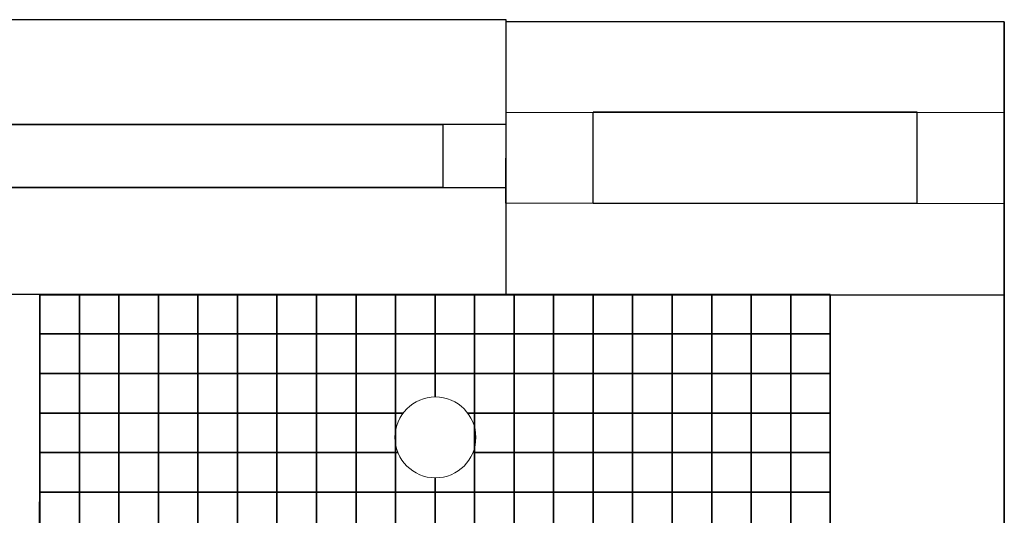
# Model space of a CAD drawing. Header units: millimetres. Extents: x -115474967 to 444143, y -74377 to 241828222.
# Tile 296 of 590: x -182235 to -180989, y 271917 to 272545. Entities that reach past the tile are written whole.
import ezdxf

# ---------------------------------------------------------------- set-up
doc = ezdxf.new("R2010")
doc.units = ezdxf.units.MM
doc.header["$MEASUREMENT"] = 0
for name, color, linetype in [('00-2 Fittings', 8, 'Continuous'), ('00-2 Walls', 4, 'Continuous'), ('00-2 Windows', 1, 'Continuous'), ('00-3 Elev 02', 1, 'Continuous'), ('WINDOWS_AND_DOORS', 1, 'Continuous')]:
    doc.layers.add(name, color=color, linetype=linetype)
doc.layers.add('0_cons_01', color=40, linetype='Continuous', lineweight=0, plot=False)

msp = doc.modelspace()

# ---------------------------------------------------------------- linework, layer by layer
at = {"layer": '00-2 Fittings', "color": 9, "true_color": 0xc7c8ca}
for points in [[(-182209.18429, 272196.87394), (-182209.18429, 272146.87394), (-182159.18429, 272146.87394), (-182159.18429, 272196.87394)], [(-182159.18429, 272196.87394), (-182159.18429, 272146.87394), (-182109.18429, 272146.87394), (-182109.18429, 272196.87394)], [(-182109.18429, 272196.87394), (-182109.18429, 272146.87394), (-182059.18429, 272146.87394), (-182059.18429, 272196.87394)], [(-182059.18429, 272196.87394), (-182059.18429, 272146.87394), (-182009.18429, 272146.87394), (-182009.18429, 272196.87394)], [(-182009.18429, 272196.87394), (-182009.18429, 272146.87394), (-181959.18429, 272146.87394), (-181959.18429, 272196.87394)], [(-181959.18429, 272196.87394), (-181959.18429, 272146.87394), (-181909.18429, 272146.87394), (-181909.18429, 272196.87394)], [(-181909.18429, 272196.87394), (-181909.18429, 272146.87394), (-181859.18429, 272146.87394), (-181859.18429, 272196.87394)], [(-181809.18429, 272196.87394), (-181809.18429, 272146.87394), (-181859.18429, 272146.87394), (-181859.18429, 272196.87394)], [(-181759.18429, 272196.87394), (-181759.18429, 272146.87394), (-181809.18429, 272146.87394), (-181809.18429, 272196.87394)], [(-181709.18429, 272196.87394), (-181709.18429, 272146.87394), (-181759.18429, 272146.87394), (-181759.18429, 272196.87394)], [(-181659.18429, 272196.87394), (-181659.18429, 272146.87394), (-181709.18429, 272146.87394), (-181709.18429, 272196.87394)], [(-181609.18429, 272196.87394), (-181609.18429, 272146.87394), (-181659.18429, 272146.87394), (-181659.18429, 272196.87394)], [(-181559.18429, 272196.87394), (-181559.18429, 272146.87394), (-181609.18429, 272146.87394), (-181609.18429, 272196.87394)], [(-181509.18429, 272196.87394), (-181509.18429, 272146.87394), (-181559.18429, 272146.87394), (-181559.18429, 272196.87394)], [(-181459.18429, 272196.87394), (-181459.18429, 272146.87394), (-181509.18429, 272146.87394), (-181509.18429, 272196.87394)], [(-181409.18429, 272196.87394), (-181409.18429, 272146.87394), (-181459.18429, 272146.87394), (-181459.18429, 272196.87394)], [(-181359.18429, 272196.87394), (-181359.18429, 272146.87394), (-181409.18429, 272146.87394), (-181409.18429, 272196.87394)], [(-181309.18429, 272196.87394), (-181309.18429, 272146.87394), (-181359.18429, 272146.87394), (-181359.18429, 272196.87394)], [(-181259.18429, 272196.87394), (-181259.18429, 272146.87394), (-181309.18429, 272146.87394), (-181309.18429, 272196.87394)], [(-181209.18429, 272196.87394), (-181209.18429, 272146.87394), (-181259.18429, 272146.87394), (-181259.18429, 272196.87394)], [(-182209.18429, 272146.87394), (-182209.18429, 272096.87394), (-182159.18429, 272096.87394), (-182159.18429, 272146.87394)], [(-182159.18429, 272146.87394), (-182159.18429, 272096.87394), (-182109.18429, 272096.87394), (-182109.18429, 272146.87394)], [(-182109.18429, 272146.87394), (-182109.18429, 272096.87394), (-182059.18429, 272096.87394), (-182059.18429, 272146.87394)], [(-182059.18429, 272146.87394), (-182059.18429, 272096.87394), (-182009.18429, 272096.87394), (-182009.18429, 272146.87394)], [(-182009.18429, 272146.87394), (-182009.18429, 272096.87394), (-181959.18429, 272096.87394), (-181959.18429, 272146.87394)], [(-181959.18429, 272146.87394), (-181959.18429, 272096.87394), (-181909.18429, 272096.87394), (-181909.18429, 272146.87394)], [(-181909.18429, 272146.87394), (-181909.18429, 272096.87394), (-181859.18429, 272096.87394), (-181859.18429, 272146.87394)], [(-181809.18429, 272146.87394), (-181809.18429, 272096.87394), (-181859.18429, 272096.87394), (-181859.18429, 272146.87394)], [(-181759.18429, 272146.87394), (-181759.18429, 272096.87394), (-181809.18429, 272096.87394), (-181809.18429, 272146.87394)], [(-181709.18429, 272146.87394), (-181709.18429, 272096.87394), (-181759.18429, 272096.87394), (-181759.18429, 272146.87394)], [(-181659.18429, 272146.87394), (-181659.18429, 272096.87394), (-181709.18429, 272096.87394), (-181709.18429, 272146.87394)], [(-181609.18429, 272146.87394), (-181609.18429, 272096.87394), (-181659.18429, 272096.87394), (-181659.18429, 272146.87394)], [(-181559.18429, 272146.87394), (-181559.18429, 272096.87394), (-181609.18429, 272096.87394), (-181609.18429, 272146.87394)], [(-181509.18429, 272146.87394), (-181509.18429, 272096.87394), (-181559.18429, 272096.87394), (-181559.18429, 272146.87394)], [(-181459.18429, 272146.87394), (-181459.18429, 272096.87394), (-181509.18429, 272096.87394), (-181509.18429, 272146.87394)], [(-181409.18429, 272146.87394), (-181409.18429, 272096.87394), (-181459.18429, 272096.87394), (-181459.18429, 272146.87394)], [(-181359.18429, 272146.87394), (-181359.18429, 272096.87394), (-181409.18429, 272096.87394), (-181409.18429, 272146.87394)], [(-181309.18429, 272146.87394), (-181309.18429, 272096.87394), (-181359.18429, 272096.87394), (-181359.18429, 272146.87394)], [(-181259.18429, 272146.87394), (-181259.18429, 272096.87394), (-181309.18429, 272096.87394), (-181309.18429, 272146.87394)], [(-181209.18429, 272146.87394), (-181209.18429, 272096.87394), (-181259.18429, 272096.87394), (-181259.18429, 272146.87394)], [(-182209.18429, 272096.87394), (-182209.18429, 272046.87394), (-182159.18429, 272046.87394), (-182159.18429, 272096.87394)], [(-182159.18429, 272096.87394), (-182159.18429, 272046.87394), (-182109.18429, 272046.87394), (-182109.18429, 272096.87394)], [(-182109.18429, 272096.87394), (-182109.18429, 272046.87394), (-182059.18429, 272046.87394), (-182059.18429, 272096.87394)], [(-182059.18429, 272096.87394), (-182059.18429, 272046.87394), (-182009.18429, 272046.87394), (-182009.18429, 272096.87394)], [(-182009.18429, 272096.87394), (-182009.18429, 272046.87394), (-181959.18429, 272046.87394), (-181959.18429, 272096.87394)], [(-181959.18429, 272096.87394), (-181959.18429, 272046.87394), (-181909.18429, 272046.87394), (-181909.18429, 272096.87394)], [(-181909.18429, 272096.87394), (-181909.18429, 272046.87394), (-181859.18429, 272046.87394), (-181859.18429, 272096.87394)], [(-181809.18429, 272096.87394), (-181809.18429, 272046.87394), (-181859.18429, 272046.87394), (-181859.18429, 272096.87394)], [(-181759.18429, 272096.87394), (-181759.18429, 272046.87394), (-181809.18429, 272046.87394), (-181809.18429, 272096.87394)], [(-181609.18429, 272096.87394), (-181609.18429, 272046.87394), (-181659.18429, 272046.87394), (-181659.18429, 272096.87394)], [(-181559.18429, 272096.87394), (-181559.18429, 272046.87394), (-181609.18429, 272046.87394), (-181609.18429, 272096.87394)], [(-181509.18429, 272096.87394), (-181509.18429, 272046.87394), (-181559.18429, 272046.87394), (-181559.18429, 272096.87394)], [(-181459.18429, 272096.87394), (-181459.18429, 272046.87394), (-181509.18429, 272046.87394), (-181509.18429, 272096.87394)], [(-181409.18429, 272096.87394), (-181409.18429, 272046.87394), (-181459.18429, 272046.87394), (-181459.18429, 272096.87394)], [(-181359.18429, 272096.87394), (-181359.18429, 272046.87394), (-181409.18429, 272046.87394), (-181409.18429, 272096.87394)], [(-181309.18429, 272096.87394), (-181309.18429, 272046.87394), (-181359.18429, 272046.87394), (-181359.18429, 272096.87394)], [(-181259.18429, 272096.87394), (-181259.18429, 272046.87394), (-181309.18429, 272046.87394), (-181309.18429, 272096.87394)], [(-181209.18429, 272096.87394), (-181209.18429, 272046.87394), (-181259.18429, 272046.87394), (-181259.18429, 272096.87394)], [(-182209.18429, 272046.87394), (-182209.18429, 271996.87394), (-182159.18429, 271996.87394), (-182159.18429, 272046.87394)], [(-182159.18429, 272046.87394), (-182159.18429, 271996.87394), (-182109.18429, 271996.87394), (-182109.18429, 272046.87394)], [(-182109.18429, 272046.87394), (-182109.18429, 271996.87394), (-182059.18429, 271996.87394), (-182059.18429, 272046.87394)], [(-182059.18429, 272046.87394), (-182059.18429, 271996.87394), (-182009.18429, 271996.87394), (-182009.18429, 272046.87394)], [(-182009.18429, 272046.87394), (-182009.18429, 271996.87394), (-181959.18429, 271996.87394), (-181959.18429, 272046.87394)], [(-181959.18429, 272046.87394), (-181959.18429, 271996.87394), (-181909.18429, 271996.87394), (-181909.18429, 272046.87394)], [(-181909.18429, 272046.87394), (-181909.18429, 271996.87394), (-181859.18429, 271996.87394), (-181859.18429, 272046.87394)], [(-181809.18429, 272046.87394), (-181809.18429, 271996.87394), (-181859.18429, 271996.87394), (-181859.18429, 272046.87394)], [(-181759.18429, 272046.87394), (-181759.18429, 271996.87394), (-181809.18429, 271996.87394), (-181809.18429, 272046.87394)], [(-181609.18429, 272046.87394), (-181609.18429, 271996.87394), (-181659.18429, 271996.87394), (-181659.18429, 272046.87394)], [(-181559.18429, 272046.87394), (-181559.18429, 271996.87394), (-181609.18429, 271996.87394), (-181609.18429, 272046.87394)], [(-181509.18429, 272046.87394), (-181509.18429, 271996.87394), (-181559.18429, 271996.87394), (-181559.18429, 272046.87394)], [(-181459.18429, 272046.87394), (-181459.18429, 271996.87394), (-181509.18429, 271996.87394), (-181509.18429, 272046.87394)], [(-181409.18429, 272046.87394), (-181409.18429, 271996.87394), (-181459.18429, 271996.87394), (-181459.18429, 272046.87394)], [(-181359.18429, 272046.87394), (-181359.18429, 271996.87394), (-181409.18429, 271996.87394), (-181409.18429, 272046.87394)], [(-181309.18429, 272046.87394), (-181309.18429, 271996.87394), (-181359.18429, 271996.87394), (-181359.18429, 272046.87394)], [(-181259.18429, 272046.87394), (-181259.18429, 271996.87394), (-181309.18429, 271996.87394), (-181309.18429, 272046.87394)], [(-181209.18429, 272046.87394), (-181209.18429, 271996.87394), (-181259.18429, 271996.87394), (-181259.18429, 272046.87394)], [(-182209.18429, 271996.87394), (-182209.18429, 271946.87394), (-182159.18429, 271946.87394), (-182159.18429, 271996.87394)], [(-182159.18429, 271996.87394), (-182159.18429, 271946.87394), (-182109.18429, 271946.87394), (-182109.18429, 271996.87394)], [(-182109.18429, 271996.87394), (-182109.18429, 271946.87394), (-182059.18429, 271946.87394), (-182059.18429, 271996.87394)], [(-182059.18429, 271996.87394), (-182059.18429, 271946.87394), (-182009.18429, 271946.87394), (-182009.18429, 271996.87394)], [(-182009.18429, 271996.87394), (-182009.18429, 271946.87394), (-181959.18429, 271946.87394), (-181959.18429, 271996.87394)], [(-181959.18429, 271996.87394), (-181959.18429, 271946.87394), (-181909.18429, 271946.87394), (-181909.18429, 271996.87394)], [(-181909.18429, 271996.87394), (-181909.18429, 271946.87394), (-181859.18429, 271946.87394), (-181859.18429, 271996.87394)], [(-181809.18429, 271996.87394), (-181809.18429, 271946.87394), (-181859.18429, 271946.87394), (-181859.18429, 271996.87394)], [(-181759.18429, 271996.87394), (-181759.18429, 271946.87394), (-181809.18429, 271946.87394), (-181809.18429, 271996.87394)], [(-181609.18429, 271996.87394), (-181609.18429, 271946.87394), (-181659.18429, 271946.87394), (-181659.18429, 271996.87394)], [(-181559.18429, 271996.87394), (-181559.18429, 271946.87394), (-181609.18429, 271946.87394), (-181609.18429, 271996.87394)], [(-181509.18429, 271996.87394), (-181509.18429, 271946.87394), (-181559.18429, 271946.87394), (-181559.18429, 271996.87394)], [(-181459.18429, 271996.87394), (-181459.18429, 271946.87394), (-181509.18429, 271946.87394), (-181509.18429, 271996.87394)], [(-181409.18429, 271996.87394), (-181409.18429, 271946.87394), (-181459.18429, 271946.87394), (-181459.18429, 271996.87394)], [(-181359.18429, 271996.87394), (-181359.18429, 271946.87394), (-181409.18429, 271946.87394), (-181409.18429, 271996.87394)], [(-181309.18429, 271996.87394), (-181309.18429, 271946.87394), (-181359.18429, 271946.87394), (-181359.18429, 271996.87394)], [(-181259.18429, 271996.87394), (-181259.18429, 271946.87394), (-181309.18429, 271946.87394), (-181309.18429, 271996.87394)], [(-181209.18429, 271996.87394), (-181209.18429, 271946.87394), (-181259.18429, 271946.87394), (-181259.18429, 271996.87394)], [(-182209.18429, 271946.87394), (-182209.18429, 271896.87394), (-182159.18429, 271896.87394), (-182159.18429, 271946.87394)], [(-182159.18429, 271946.87394), (-182159.18429, 271896.87394), (-182109.18429, 271896.87394), (-182109.18429, 271946.87394)], [(-182109.18429, 271946.87394), (-182109.18429, 271896.87394), (-182059.18429, 271896.87394), (-182059.18429, 271946.87394)], [(-182059.18429, 271946.87394), (-182059.18429, 271896.87394), (-182009.18429, 271896.87394), (-182009.18429, 271946.87394)], [(-182009.18429, 271946.87394), (-182009.18429, 271896.87394), (-181959.18429, 271896.87394), (-181959.18429, 271946.87394)], [(-181959.18429, 271946.87394), (-181959.18429, 271896.87394), (-181909.18429, 271896.87394), (-181909.18429, 271946.87394)], [(-181909.18429, 271946.87394), (-181909.18429, 271896.87394), (-181859.18429, 271896.87394), (-181859.18429, 271946.87394)], [(-181809.18429, 271946.87394), (-181809.18429, 271896.87394), (-181859.18429, 271896.87394), (-181859.18429, 271946.87394)], [(-181759.18429, 271946.87394), (-181759.18429, 271896.87394), (-181809.18429, 271896.87394), (-181809.18429, 271946.87394)], [(-181709.18429, 271946.87394), (-181709.18429, 271896.87394), (-181759.18429, 271896.87394), (-181759.18429, 271946.87394)], [(-181659.18429, 271946.87394), (-181659.18429, 271896.87394), (-181709.18429, 271896.87394), (-181709.18429, 271946.87394)], [(-181609.18429, 271946.87394), (-181609.18429, 271896.87394), (-181659.18429, 271896.87394), (-181659.18429, 271946.87394)], [(-181559.18429, 271946.87394), (-181559.18429, 271896.87394), (-181609.18429, 271896.87394), (-181609.18429, 271946.87394)], [(-181509.18429, 271946.87394), (-181509.18429, 271896.87394), (-181559.18429, 271896.87394), (-181559.18429, 271946.87394)], [(-181459.18429, 271946.87394), (-181459.18429, 271896.87394), (-181509.18429, 271896.87394), (-181509.18429, 271946.87394)], [(-181409.18429, 271946.87394), (-181409.18429, 271896.87394), (-181459.18429, 271896.87394), (-181459.18429, 271946.87394)], [(-181359.18429, 271946.87394), (-181359.18429, 271896.87394), (-181409.18429, 271896.87394), (-181409.18429, 271946.87394)], [(-181309.18429, 271946.87394), (-181309.18429, 271896.87394), (-181359.18429, 271896.87394), (-181359.18429, 271946.87394)], [(-181259.18429, 271946.87394), (-181259.18429, 271896.87394), (-181309.18429, 271896.87394), (-181309.18429, 271946.87394)], [(-181209.18429, 271946.87394), (-181209.18429, 271896.87394), (-181259.18429, 271896.87394), (-181259.18429, 271946.87394)]]:
    msp.add_lwpolyline(points, close=True, dxfattribs=at)
for points in [[(-181749.53212, 272046.87394), (-181759.18429, 272046.87394), (-181759.18429, 272096.87394), (-181709.18429, 272096.87394), (-181709.18429, 272067.16911)], [(-181709.18429, 272067.16911), (-181709.18429, 272096.87394), (-181659.18429, 272096.87394), (-181659.18429, 272046.87394), (-181667.91655, 272046.87394)], [(-181756.18627, 271996.87394), (-181759.18429, 271996.87394), (-181759.18429, 272046.87394), (-181749.53212, 272046.87394)], [(-181667.91655, 272046.87394), (-181659.18429, 272046.87394), (-181659.18429, 271996.87394), (-181661.26239, 271996.87394)], [(-181709.18429, 271964.83157), (-181709.18429, 271946.87394), (-181759.18429, 271946.87394), (-181759.18429, 271996.87394), (-181756.18627, 271996.87394)], [(-181661.26239, 271996.87394), (-181659.18429, 271996.87394), (-181659.18429, 271946.87394), (-181709.18429, 271946.87394), (-181709.18429, 271964.83157)]]:
    msp.add_lwpolyline(points, dxfattribs=at)
at = {"layer": '00-2 Walls'}
for p, q in [((-181619.25436, 272196.87394), (-181619.15526, 272541.66135)), ((-180989.05089, 272541.66136), (-181619.15526, 272541.66135)), ((-180989.05089, 272541.66136), (-180990.2775, 268558.70918)), ((-181619.43535, 272312.27039), (-181619.32423, 272427.27034)), ((-181619.43535, 272312.27039), (-181619.32423, 272427.27034)), ((-180989.05919, 272426.66136), (-181619.32419, 272427.27037)), ((-181509.09364, 272427.7728), (-181099.03338, 272427.7728)), ((-181099.03338, 272312.27021), (-181099.03338, 272427.27027)), ((-181509.20525, 272312.27021), (-181509.09423, 272427.16386)), ((-180989.12178, 272311.66136), (-181619.43533, 272312.27041)), ((-181509.20525, 272312.27021), (-181099.03338, 272312.27021)), ((-181209.18429, 272196.87394), (-181619.25436, 272196.87394)), ((-181209.18429, 270278.451), (-181209.18429, 272196.87394))]:
    msp.add_line(p, q, dxfattribs=at)
for points in [[(-180990.2775, 268558.70918), (-180988.99659, 272541.66135), (-181619.21309, 272542.27029)], [(-180989.18482, 272195.85082), (-181209.18479, 272195.97057)], [(-181209.18479, 272195.97057), (-181209.18429, 270278.451)], [(-182210.00815, 271179.2449), (-182209.31724, 272186.86811)]]:
    msp.add_lwpolyline(points, dxfattribs=at)
msp.add_lwpolyline([(-182260.00814, 271179.27909), (-182209.3104, 271179.27909), (-182209.3104, 272196.87394), (-182260.00814, 272196.87394)], close=True, dxfattribs=at)
at = {"layer": '00-2 Windows'}
for points in [[(-183984.2522, 272199.55544), (-181619.25436, 272196.87394), (-181619.18898, 272544.55544), (-183984.20435, 272544.55544)], [(-183904.22273, 272412.04434), (-181699.20736, 272412.06653), (-181699.20736, 272412.06653), (-183904.22273, 272412.04434)], [(-181699.21845, 272332.06653), (-181619.21845, 272332.05544), (-181619.20736, 272412.05544), (-181699.20736, 272412.06653)], [(-181699.21845, 272332.06653), (-183904.23382, 272332.04434), (-183904.23382, 272332.04434), (-181699.21845, 272332.06653)]]:
    msp.add_lwpolyline(points, close=True, dxfattribs=at)
at = {"layer": '00-3 Elev 02'}
for points in [[(-182209.24735, 271896.87394), (-182209.24735, 272196.87394), (-182159.18429, 272196.87394), (-182159.18429, 271896.87394)], [(-182159.18429, 271896.87394), (-182159.18429, 272196.87394), (-181859.18429, 272196.87394), (-181859.18429, 271896.87394)], [(-181559.18429, 271896.87394), (-181559.18429, 272196.87394), (-181859.18429, 272196.87394), (-181859.18429, 271896.87394)], [(-181259.18429, 271896.87394), (-181259.18429, 272196.87394), (-181559.18429, 272196.87394), (-181559.18429, 271896.87394)], [(-181209.12124, 271896.87394), (-181209.12124, 272196.87394), (-181259.18429, 272196.87394), (-181259.18429, 271896.87394)]]:
    msp.add_lwpolyline(points, close=True, dxfattribs=at)
at = {"layer": '0_cons_01'}
msp.add_lwpolyline([(-182209.24735, 271179.27909), (-181209.18479, 271179.27909), (-181209.18479, 272195.97057), (-182209.24735, 272195.97057)], close=True, dxfattribs=at)
at = {"layer": 'WINDOWS_AND_DOORS', "linetype": 'Continuous', "lineweight": 0}
msp.add_circle((-181708.72433, 272016.00034), 51.17084, dxfattribs=at)

doc.saveas('drawing.dxf')
